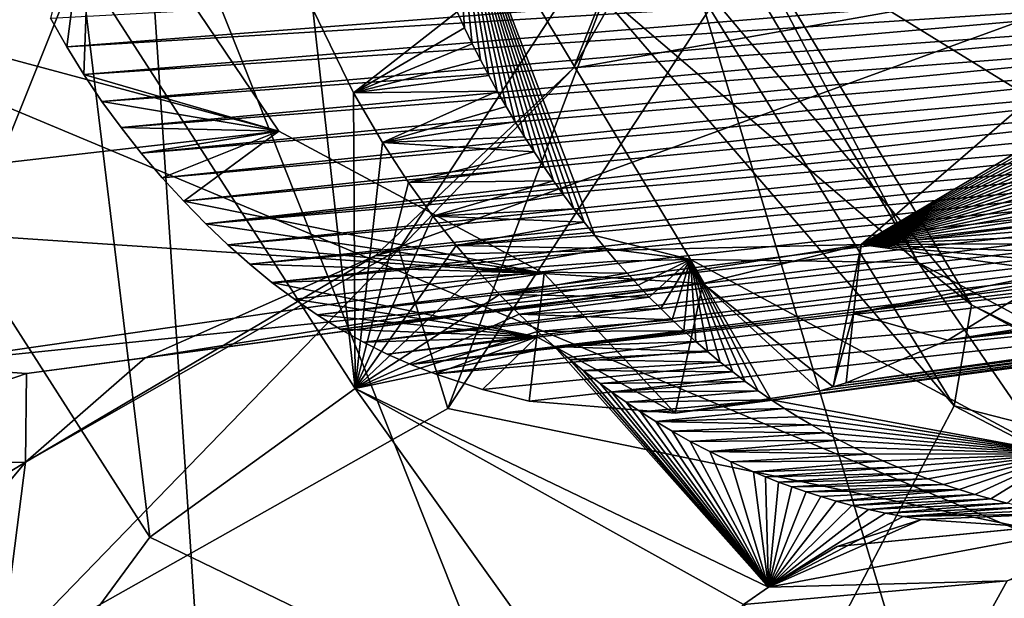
# Model space of a CAD drawing. Header units: metres. Extents: x -150 to 307, y -550 to 84.
# Tile 608 of 656: x 201.91 to 203.83, y -13.42 to -12.29. Entities that reach past the tile are written whole.
import ezdxf

# ---------------------------------------------------------------- set-up
doc = ezdxf.new("R2010")
doc.units = ezdxf.units.M
doc.layers.add('solid_26006363', color=7, linetype='CONTINUOUS')

msp = doc.modelspace()

# ---------------------------------------------------------------- linework, layer by layer
at = {"layer": 'solid_26006363'}
for points in [[(199.540802, 0, 917.246277), (212.583496, -8.932452, 928.192139), (210.618164, -12.745977, 926.441101)], [(199.540802, 0, 917.246277), (210.618164, -12.745977, 926.441101), (208.028534, -15.818749, 924.133789)], [(199.540802, 0, 917.246277), (208.028534, -15.818749, 924.133789), (204.965088, -17.972189, 921.404358)], [(199.540802, 0, 917.246277), (204.965088, -17.972189, 921.404358), (201.605896, -19.081144, 918.411438)], [(198.57399, -9.923493, 918.496826), (198.959854, -19.839792, 918.063721), (202.146072, -11.879224, 921.398987)], [(202.922958, -10.258839, 889.174377), (205.935089, -13.71366, 889.980896), (203.882538, -10.168971, 888.012634)], [(203.57399, -10.954366, 887.814453), (203.882538, -10.168971, 888.012634), (205.935089, -13.71366, 889.980896)], [(201.068054, -12.122429, 887.7995), (204.964035, -13.754061, 891.132813), (202.922958, -10.258839, 889.174377)], [(202.922958, -10.258839, 889.174377), (204.964035, -13.754061, 891.132813), (205.935089, -13.71366, 889.980896)], [(200.766617, -18.706879, 879.889893), (201.378448, -10.309012, 879.569885), (203.732727, -13.048226, 881.660339)], [(201.378448, -10.309012, 879.569885), (203.193054, -12.169898, 881.15564), (203.732727, -13.048226, 881.660339)], [(203.354706, -12.12065, 887.723389), (203.57399, -10.954366, 887.814453), (205.935089, -13.71366, 889.980896)], [(202.026291, -12.178955, 882.602722), (201.853256, -11.09679, 882.388489), (201.53981, -12.330963, 882.661682)], [(202.146072, -11.879224, 921.398987), (206.753006, -23.459835, 924.159302), (205.74469, -11.744577, 924.324829)], [(198.959854, -19.839792, 918.063721), (202.936172, -23.730312, 921.004456), (202.146072, -11.879224, 921.398987)], [(202.146072, -11.879224, 921.398987), (202.936172, -23.730312, 921.004456), (206.753006, -23.459835, 924.159302)], [(202.989822, -12.388666, 886.711304), (203.274124, -11.89126, 886.891785), (203.160843, -11.957665, 887.346741)], [(204.199036, -12.173305, 885.184509), (203.274124, -11.89126, 886.891785), (202.989822, -12.388666, 886.711304)], [(202.049683, -11.970227, 883.429016), (202.414474, -12.511906, 883.765991), (200.656448, -12.038793, 884.81427)], [(201.969131, -12.291346, 883.389771), (202.000809, -12.347334, 883.419739), (202.049683, -11.970227, 883.429016)], [(202.000809, -12.347334, 883.419739), (202.033966, -12.401284, 883.450806), (202.049683, -11.970227, 883.429016)], [(202.033966, -12.401284, 883.450806), (202.414474, -12.511906, 883.765991), (202.049683, -11.970227, 883.429016)], [(202.649063, -12.742816, 887.005676), (203.160843, -11.957665, 887.346741), (202.744492, -13.053358, 887.302673)], [(202.989822, -12.388666, 886.711304), (203.160843, -11.957665, 887.346741), (202.649063, -12.742816, 887.005676)], [(203.160843, -11.957665, 887.346741), (203.354706, -12.12065, 887.723389), (202.744492, -13.053358, 887.302673)], [(203.662674, -12.768451, 881.991394), (203.199371, -11.987637, 881.552979), (202.755341, -11.991373, 882.074768)], [(203.281693, -12.043303, 881.335754), (203.199371, -11.987637, 881.552979), (203.662674, -12.768451, 881.991394)], [(202.755341, -11.991373, 882.074768), (202.762451, -12.279006, 882.10321), (202.777084, -12.310313, 882.117432)], [(202.755341, -11.991373, 882.074768), (202.777084, -12.310313, 882.117432), (202.792267, -12.34144, 882.13208)], [(202.755341, -11.991373, 882.074768), (202.792267, -12.34144, 882.13208), (202.807999, -12.372374, 882.147217)], [(202.755341, -11.991373, 882.074768), (202.807999, -12.372374, 882.147217), (202.824265, -12.403077, 882.16272)], [(202.755341, -11.991373, 882.074768), (202.824265, -12.403077, 882.16272), (202.841034, -12.433517, 882.17865)], [(202.755341, -11.991373, 882.074768), (202.841034, -12.433517, 882.17865), (202.858292, -12.463657, 882.194946)], [(202.755341, -11.991373, 882.074768), (202.858292, -12.463657, 882.194946), (202.875992, -12.493464, 882.211548)], [(202.755341, -11.991373, 882.074768), (202.875992, -12.493464, 882.211548), (202.894119, -12.5229, 882.228516)], [(202.755341, -11.991373, 882.074768), (202.894119, -12.5229, 882.228516), (202.912674, -12.551931, 882.245789)], [(202.755341, -11.991373, 882.074768), (202.912674, -12.551931, 882.245789), (202.93161, -12.580523, 882.263306)], [(202.755341, -11.991373, 882.074768), (202.93161, -12.580523, 882.263306), (202.950897, -12.60864, 882.281128)], [(202.755341, -11.991373, 882.074768), (202.950897, -12.60864, 882.281128), (202.970535, -12.636246, 882.299133)], [(202.755341, -11.991373, 882.074768), (202.970535, -12.636246, 882.299133), (202.990479, -12.663306, 882.317383)], [(202.755341, -11.991373, 882.074768), (202.990479, -12.663306, 882.317383), (203.010727, -12.689786, 882.335815)], [(202.755341, -11.991373, 882.074768), (203.010727, -12.689786, 882.335815), (203.031235, -12.71565, 882.354431)], [(203.218353, -12.762269, 882.508667), (202.755341, -11.991373, 882.074768), (203.031235, -12.71565, 882.354431)], [(203.662674, -12.768451, 881.991394), (202.755341, -11.991373, 882.074768), (203.218353, -12.762269, 882.508667)], [(202.414474, -12.511906, 883.765991), (201.081482, -12.665388, 885.214722), (200.656448, -12.038793, 884.81427)], [(203.281693, -12.043303, 881.335754), (203.766724, -12.851197, 881.792969), (203.193054, -12.169898, 881.15564)], [(203.281693, -12.043303, 881.335754), (203.662674, -12.768451, 881.991394), (203.766724, -12.851197, 881.792969)], [(200.827942, -14.239858, 887.789734), (204.964035, -13.754061, 891.132813), (201.068054, -12.122429, 887.7995)], [(202.744492, -13.053358, 887.302673), (203.354706, -12.12065, 887.723389), (205.935089, -13.71366, 889.980896)], [(204.541641, -12.150271, 880.928772), (202.000809, -12.347334, 883.419739), (201.969131, -12.291346, 883.389771)], [(204.541641, -12.150271, 880.928772), (204.567169, -12.191539, 880.952148), (202.000809, -12.347334, 883.419739)], [(202.026291, -12.178955, 882.602722), (201.53981, -12.330963, 882.661682), (202.162872, -13.304537, 883.247314)], [(202.563675, -13.014256, 883.11145), (202.026291, -12.178955, 882.602722), (202.162872, -13.304537, 883.247314)], [(202.480911, -12.273741, 882.394897), (202.026291, -12.178955, 882.602722), (202.563675, -13.014256, 883.11145)], [(204.199036, -12.173305, 885.184509), (202.989822, -12.388666, 886.711304), (202.602692, -12.755078, 886.437988)], [(203.551041, -12.733287, 884.702881), (204.199036, -12.173305, 885.184509), (202.602692, -12.755078, 886.437988)], [(203.766724, -12.851197, 881.792969), (203.732727, -13.048226, 881.660339), (203.193054, -12.169898, 881.15564)], [(204.425034, -12.21459, 885.371826), (204.199036, -12.173305, 885.184509), (203.551041, -12.733287, 884.702881)], [(204.567169, -12.191539, 880.952148), (202.033966, -12.401284, 883.450806), (202.000809, -12.347334, 883.419739)], [(204.567169, -12.191539, 880.952148), (204.593887, -12.231829, 880.976501), (202.033966, -12.401284, 883.450806)], [(204.409012, -12.242335, 885.360962), (204.425034, -12.21459, 885.371826), (203.551041, -12.733287, 884.702881)], [(204.593887, -12.231829, 880.976501), (202.069153, -12.453658, 883.483337), (202.033966, -12.401284, 883.450806)], [(204.593887, -12.231829, 880.976501), (204.621506, -12.270755, 881.001526), (202.069153, -12.453658, 883.483337)], [(204.392624, -12.269762, 885.349792), (204.409012, -12.242335, 885.360962), (203.551041, -12.733287, 884.702881)], [(204.621506, -12.270755, 881.001526), (202.106659, -12.504895, 883.517639), (202.069153, -12.453658, 883.483337)], [(204.621506, -12.270755, 881.001526), (204.64975, -12.307974, 881.026978), (202.106659, -12.504895, 883.517639)], [(202.560394, -12.436644, 882.475464), (202.480911, -12.273741, 882.394897), (202.563675, -13.014256, 883.11145)], [(202.762451, -12.279006, 882.10321), (202.480911, -12.273741, 882.394897), (202.560394, -12.436644, 882.475464)], [(202.777084, -12.310313, 882.117432), (202.762451, -12.279006, 882.10321), (202.560394, -12.436644, 882.475464)], [(204.375885, -12.296849, 885.338318), (204.392624, -12.269762, 885.349792), (203.551041, -12.733287, 884.702881)], [(204.358826, -12.323572, 885.326538), (204.375885, -12.296849, 885.338318), (203.551041, -12.733287, 884.702881)], [(204.64975, -12.307974, 881.026978), (202.146088, -12.554696, 883.553406), (202.106659, -12.504895, 883.517639)], [(204.64975, -12.307974, 881.026978), (204.678604, -12.343532, 881.052856), (202.146088, -12.554696, 883.553406)], [(202.792267, -12.34144, 882.13208), (202.777084, -12.310313, 882.117432), (202.560394, -12.436644, 882.475464)], [(202.162872, -13.304537, 883.247314), (201.53981, -12.330963, 882.661682), (201.898575, -13.663784, 883.197449)], [(204.341431, -12.349909, 885.314514), (204.358826, -12.323572, 885.326538), (203.551041, -12.733287, 884.702881)], [(204.678604, -12.343532, 881.052856), (202.187042, -12.602762, 883.590332), (202.146088, -12.554696, 883.553406)], [(204.678604, -12.343532, 881.052856), (204.708313, -12.377778, 881.079346), (202.187042, -12.602762, 883.590332)], [(202.807999, -12.372374, 882.147217), (202.792267, -12.34144, 882.13208), (202.560394, -12.436644, 882.475464)], [(204.323761, -12.375836, 885.302185), (204.341431, -12.349909, 885.314514), (203.551041, -12.733287, 884.702881)], [(202.824265, -12.403077, 882.16272), (202.807999, -12.372374, 882.147217), (202.560394, -12.436644, 882.475464)], [(204.708313, -12.377778, 881.079346), (202.229126, -12.648795, 883.627991), (202.187042, -12.602762, 883.590332)], [(204.708313, -12.377778, 881.079346), (204.739182, -12.411017, 881.10675), (202.229126, -12.648795, 883.627991)], [(202.602692, -12.755078, 886.437988), (202.989822, -12.388666, 886.711304), (202.649063, -12.742816, 887.005676)], [(204.305786, -12.401331, 885.289551), (204.323761, -12.375836, 885.302185), (203.551041, -12.733287, 884.702881)], [(202.033966, -12.401284, 883.450806), (202.069153, -12.453658, 883.483337), (202.414474, -12.511906, 883.765991)], [(204.739182, -12.411017, 881.10675), (202.271912, -12.692496, 883.666016), (202.229126, -12.648795, 883.627991)], [(204.739182, -12.411017, 881.10675), (204.77153, -12.443496, 881.135376), (202.271912, -12.692496, 883.666016)], [(202.841034, -12.433517, 882.17865), (202.824265, -12.403077, 882.16272), (202.560394, -12.436644, 882.475464)], [(204.287537, -12.42637, 885.276733), (204.305786, -12.401331, 885.289551), (203.551041, -12.733287, 884.702881)], [(204.269043, -12.450931, 885.263611), (204.287537, -12.42637, 885.276733), (203.551041, -12.733287, 884.702881)], [(204.77153, -12.443496, 881.135376), (204.805725, -12.47539, 881.165527), (202.271912, -12.692496, 883.666016)], [(202.841034, -12.433517, 882.17865), (202.560394, -12.436644, 882.475464), (202.616699, -12.533849, 882.530701)], [(202.616699, -12.533849, 882.530701), (202.560394, -12.436644, 882.475464), (202.563675, -13.014256, 883.11145)], [(202.858292, -12.463657, 882.194946), (202.841034, -12.433517, 882.17865), (202.616699, -12.533849, 882.530701)], [(204.25029, -12.474991, 885.250305), (204.269043, -12.450931, 885.263611), (203.551041, -12.733287, 884.702881)], [(202.069153, -12.453658, 883.483337), (202.106659, -12.504895, 883.517639), (202.414474, -12.511906, 883.765991)], [(202.875992, -12.493464, 882.211548), (202.858292, -12.463657, 882.194946), (202.616699, -12.533849, 882.530701)], [(204.805725, -12.47539, 881.165527), (202.315033, -12.733572, 883.704102), (202.271912, -12.692496, 883.666016)], [(204.805725, -12.47539, 881.165527), (204.842087, -12.506776, 881.19751), (202.315033, -12.733572, 883.704102)], [(204.231277, -12.49859, 885.236755), (204.25029, -12.474991, 885.250305), (203.551041, -12.733287, 884.702881)], [(202.106659, -12.504895, 883.517639), (202.146088, -12.554696, 883.553406), (202.414474, -12.511906, 883.765991)], [(204.842087, -12.506776, 881.19751), (202.358063, -12.771725, 883.741943), (202.315033, -12.733572, 883.704102)], [(204.842087, -12.506776, 881.19751), (204.88028, -12.53716, 881.230957), (202.358063, -12.771725, 883.741943)], [(202.894119, -12.5229, 882.228516), (202.875992, -12.493464, 882.211548), (202.616699, -12.533849, 882.530701)], [(204.21196, -12.521787, 885.2229), (204.231277, -12.49859, 885.236755), (203.551041, -12.733287, 884.702881)], [(202.414474, -12.511906, 883.765991), (202.932449, -12.789961, 884.206543), (201.081482, -12.665388, 885.214722)], [(202.146088, -12.554696, 883.553406), (202.187042, -12.602762, 883.590332), (202.414474, -12.511906, 883.765991)], [(202.187042, -12.602762, 883.590332), (202.229126, -12.648795, 883.627991), (202.414474, -12.511906, 883.765991)], [(202.229126, -12.648795, 883.627991), (202.932449, -12.789961, 884.206543), (202.414474, -12.511906, 883.765991)], [(202.912674, -12.551931, 882.245789), (202.894119, -12.5229, 882.228516), (202.616699, -12.533849, 882.530701)], [(204.192337, -12.544579, 885.208801), (204.21196, -12.521787, 885.2229), (203.551041, -12.733287, 884.702881)], [(204.88028, -12.53716, 881.230957), (202.401215, -12.807096, 883.779663), (202.358063, -12.771725, 883.741943)], [(204.88028, -12.53716, 881.230957), (204.92012, -12.566263, 881.265686), (202.401215, -12.807096, 883.779663)], [(202.667847, -12.612248, 882.579712), (202.616699, -12.533849, 882.530701), (202.563675, -13.014256, 883.11145)], [(202.912674, -12.551931, 882.245789), (202.616699, -12.533849, 882.530701), (202.667847, -12.612248, 882.579712)], [(204.172409, -12.566967, 885.194397), (204.192337, -12.544579, 885.208801), (203.551041, -12.733287, 884.702881)], [(206.134109, -12.537536, 882.271423), (203.909241, -12.804023, 884.999817), (203.720215, -12.920192, 884.855957)], [(206.019394, -12.611956, 882.180542), (206.134109, -12.537536, 882.271423), (203.720215, -12.920192, 884.855957)], [(204.92012, -12.566263, 881.265686), (202.444946, -12.840016, 883.817627), (202.401215, -12.807096, 883.779663)], [(204.92012, -12.566263, 881.265686), (202.489273, -12.87048, 883.855896), (202.444946, -12.840016, 883.817627)], [(204.92012, -12.566263, 881.265686), (204.961578, -12.593916, 881.301697), (202.489273, -12.87048, 883.855896)], [(202.93161, -12.580523, 882.263306), (202.912674, -12.551931, 882.245789), (202.667847, -12.612248, 882.579712)], [(204.152161, -12.588951, 885.179688), (204.172409, -12.566967, 885.194397), (203.551041, -12.733287, 884.702881)], [(202.950897, -12.60864, 882.281128), (202.93161, -12.580523, 882.263306), (202.667847, -12.612248, 882.579712)], [(204.961578, -12.593916, 881.301697), (202.534195, -12.898479, 883.89447), (202.489273, -12.87048, 883.855896)], [(204.961578, -12.593916, 881.301697), (205.004593, -12.619943, 881.338928), (202.534195, -12.898479, 883.89447)], [(204.131622, -12.610531, 885.164734), (204.152161, -12.588951, 885.179688), (203.551041, -12.733287, 884.702881)], [(205.004593, -12.619943, 881.338928), (202.579712, -12.924009, 883.933289), (202.534195, -12.898479, 883.89447)], [(202.715042, -12.677638, 882.624023), (202.667847, -12.612248, 882.579712), (202.563675, -13.014256, 883.11145)], [(205.004593, -12.619943, 881.338928), (205.049088, -12.644158, 881.377258), (202.579712, -12.924009, 883.933289)], [(202.950897, -12.60864, 882.281128), (202.667847, -12.612248, 882.579712), (202.715042, -12.677638, 882.624023)], [(202.970535, -12.636246, 882.299133), (202.950897, -12.60864, 882.281128), (202.715042, -12.677638, 882.624023)], [(204.110764, -12.631705, 885.149536), (204.131622, -12.610531, 885.164734), (203.551041, -12.733287, 884.702881)], [(205.899948, -12.671498, 882.084656), (206.019394, -12.611956, 882.180542), (203.720215, -12.920192, 884.855957)], [(205.049088, -12.644158, 881.377258), (202.625809, -12.947063, 883.972412), (202.579712, -12.924009, 883.933289)], [(205.049088, -12.644158, 881.377258), (205.094986, -12.66637, 881.416626), (202.625809, -12.947063, 883.972412)], [(202.990479, -12.663306, 882.317383), (202.970535, -12.636246, 882.299133), (202.715042, -12.677638, 882.624023)], [(204.0896, -12.652475, 885.133972), (204.110764, -12.631705, 885.149536), (203.551041, -12.733287, 884.702881)], [(202.229126, -12.648795, 883.627991), (202.271912, -12.692496, 883.666016), (202.932449, -12.789961, 884.206543)], [(203.010727, -12.689786, 882.335815), (202.990479, -12.663306, 882.317383), (202.715042, -12.677638, 882.624023)], [(204.06813, -12.672839, 885.118225), (204.0896, -12.652475, 885.133972), (203.551041, -12.733287, 884.702881)], [(202.932449, -12.789961, 884.206543), (201.692169, -12.969028, 885.733765), (201.081482, -12.665388, 885.214722)], [(202.76062, -12.735333, 882.665955), (202.715042, -12.677638, 882.624023), (202.563675, -13.014256, 883.11145)], [(205.094986, -12.66637, 881.416626), (202.672516, -12.967636, 884.011841), (202.625809, -12.947063, 883.972412)], [(205.094986, -12.66637, 881.416626), (205.120667, -12.677558, 881.438416), (202.672516, -12.967636, 884.011841)], [(205.120667, -12.677558, 881.438416), (205.146286, -12.687935, 881.460327), (202.672516, -12.967636, 884.011841)], [(203.010727, -12.689786, 882.335815), (202.715042, -12.677638, 882.624023), (202.76062, -12.735333, 882.665955)], [(205.899948, -12.671498, 882.084656), (203.720215, -12.920192, 884.855957), (203.521713, -13.003535, 884.701721)], [(205.835968, -12.696511, 882.032837), (205.899948, -12.671498, 882.084656), (203.521713, -13.003535, 884.701721)], [(204.046356, -12.692798, 885.102112), (204.06813, -12.672839, 885.118225), (203.551041, -12.733287, 884.702881)], [(202.271912, -12.692496, 883.666016), (202.315033, -12.733572, 883.704102), (202.932449, -12.789961, 884.206543)], [(205.146286, -12.687935, 881.460327), (202.719803, -12.985721, 884.051514), (202.672516, -12.967636, 884.011841)], [(205.456055, -12.752519, 881.721191), (202.719803, -12.985721, 884.051514), (205.146286, -12.687935, 881.460327)], [(203.031235, -12.71565, 882.354431), (203.010727, -12.689786, 882.335815), (202.76062, -12.735333, 882.665955)], [(205.835968, -12.696511, 882.032837), (203.496735, -13.011422, 884.68219), (205.77153, -12.717096, 881.980591)], [(205.835968, -12.696511, 882.032837), (203.521713, -13.003535, 884.701721), (203.496735, -13.011422, 884.68219)], [(204.024277, -12.712351, 885.085815), (204.046356, -12.692798, 885.102112), (203.551041, -12.733287, 884.702881)], [(203.051987, -12.740861, 882.373169), (203.031235, -12.71565, 882.354431), (202.76062, -12.735333, 882.665955)], [(203.218353, -12.762269, 882.508667), (203.031235, -12.71565, 882.354431), (203.051987, -12.740861, 882.373169)], [(205.77153, -12.717096, 881.980591), (203.471405, -13.018871, 884.662292), (203.187988, -13.062305, 884.43634)], [(205.456055, -12.752519, 881.721191), (205.77153, -12.717096, 881.980591), (203.187988, -13.062305, 884.43634)], [(203.496735, -13.011422, 884.68219), (203.471405, -13.018871, 884.662292), (205.77153, -12.717096, 881.980591)], [(204.001892, -12.731497, 885.069153), (204.024277, -12.712351, 885.085815), (203.551041, -12.733287, 884.702881)], [(203.551041, -12.733287, 884.702881), (202.602692, -12.755078, 886.437988), (202.153961, -12.954218, 886.101196)], [(203.242401, -12.809203, 884.459229), (203.551041, -12.733287, 884.702881), (202.153961, -12.954218, 886.101196)], [(202.315033, -12.733572, 883.704102), (202.358063, -12.771725, 883.741943), (202.932449, -12.789961, 884.206543)], [(202.804169, -12.786067, 882.705444), (202.76062, -12.735333, 882.665955), (202.563675, -13.014256, 883.11145)], [(203.051987, -12.740861, 882.373169), (202.76062, -12.735333, 882.665955), (202.804169, -12.786067, 882.705444)], [(203.496735, -13.011422, 884.68219), (203.551041, -12.733287, 884.702881), (203.242401, -12.809203, 884.459229)], [(203.536514, -12.867682, 884.702332), (203.551041, -12.733287, 884.702881), (203.496735, -13.011422, 884.68219)], [(203.932877, -12.786497, 885.017578), (203.551041, -12.733287, 884.702881), (203.536514, -12.867682, 884.702332)], [(203.979187, -12.750237, 885.052246), (204.001892, -12.731497, 885.069153), (203.551041, -12.733287, 884.702881)], [(203.956192, -12.768571, 885.035034), (203.979187, -12.750237, 885.052246), (203.551041, -12.733287, 884.702881)], [(203.932877, -12.786497, 885.017578), (203.956192, -12.768571, 885.035034), (203.551041, -12.733287, 884.702881)], [(202.649063, -12.742816, 887.005676), (202.744492, -13.053358, 887.302673), (201.870468, -13.546543, 886.635437)], [(202.649063, -12.742816, 887.005676), (201.870468, -13.546543, 886.635437), (201.92012, -13.158197, 886.45752)], [(202.602692, -12.755078, 886.437988), (202.649063, -12.742816, 887.005676), (201.92012, -13.158197, 886.45752)], [(202.602692, -12.755078, 886.437988), (201.92012, -13.158197, 886.45752), (202.153961, -12.954218, 886.101196)], [(205.456055, -12.752519, 881.721191), (202.811935, -13.016341, 884.12854), (202.719803, -12.985721, 884.051514)], [(203.072983, -12.765403, 882.39209), (203.051987, -12.740861, 882.373169), (202.804169, -12.786067, 882.705444)], [(205.456055, -12.752519, 881.721191), (202.903381, -13.039403, 884.203918), (202.811935, -13.016341, 884.12854)], [(205.456055, -12.752519, 881.721191), (203.187988, -13.062305, 884.43634), (202.903381, -13.039403, 884.203918)], [(203.218353, -12.762269, 882.508667), (203.051987, -12.740861, 882.373169), (203.072983, -12.765403, 882.39209)], [(202.358063, -12.771725, 883.741943), (202.401215, -12.807096, 883.779663), (202.932449, -12.789961, 884.206543)], [(203.094254, -12.789409, 882.411133), (203.072983, -12.765403, 882.39209), (202.804169, -12.786067, 882.705444)], [(203.218353, -12.762269, 882.508667), (203.072983, -12.765403, 882.39209), (203.094254, -12.789409, 882.411133)], [(203.218353, -12.762269, 882.508667), (203.094254, -12.789409, 882.411133), (203.115829, -12.812909, 882.43042)], [(203.218353, -12.762269, 882.508667), (203.115829, -12.812909, 882.43042), (203.137711, -12.835898, 882.449951)], [(203.218353, -12.762269, 882.508667), (203.137711, -12.835898, 882.449951), (203.159927, -12.858371, 882.469666)], [(203.218353, -12.762269, 882.508667), (203.159927, -12.858371, 882.469666), (203.18248, -12.880321, 882.489624)], [(203.218353, -12.762269, 882.508667), (203.18248, -12.880321, 882.489624), (203.205353, -12.901741, 882.509827)], [(203.218353, -12.762269, 882.508667), (203.205353, -12.901741, 882.509827), (203.228592, -12.922626, 882.530273)], [(203.218353, -12.762269, 882.508667), (203.228592, -12.922626, 882.530273), (203.252167, -12.942971, 882.550903)], [(203.218353, -12.762269, 882.508667), (203.252167, -12.942971, 882.550903), (203.276108, -12.962769, 882.571838)], [(203.218353, -12.762269, 882.508667), (203.276108, -12.962769, 882.571838), (203.300415, -12.982013, 882.593018)], [(203.218353, -12.762269, 882.508667), (203.300415, -12.982013, 882.593018), (203.325104, -13.000697, 882.614441)], [(203.218353, -12.762269, 882.508667), (203.325104, -13.000697, 882.614441), (203.350174, -13.018815, 882.636169)], [(203.218353, -12.762269, 882.508667), (203.350174, -13.018815, 882.636169), (203.375626, -13.036362, 882.658142)], [(203.915207, -13.136895, 883.101868), (203.218353, -12.762269, 882.508667), (203.375626, -13.036362, 882.658142)], [(203.662674, -12.768451, 881.991394), (203.218353, -12.762269, 882.508667), (203.915207, -13.136895, 883.101868)], [(203.662674, -12.768451, 881.991394), (203.915207, -13.136895, 883.101868), (204.369522, -13.148738, 882.589417)], [(203.766724, -12.851197, 881.792969), (203.662674, -12.768451, 881.991394), (204.369522, -13.148738, 882.589417)], [(202.932449, -12.789961, 884.206543), (203.242401, -12.809203, 884.459229), (201.692169, -12.969028, 885.733765)], [(202.918091, -12.913501, 884.205261), (202.932449, -12.789961, 884.206543), (202.401215, -12.807096, 883.779663)], [(202.845352, -12.830535, 882.742249), (202.804169, -12.786067, 882.705444), (202.563675, -13.014256, 883.11145)], [(203.094254, -12.789409, 882.411133), (202.804169, -12.786067, 882.705444), (202.845352, -12.830535, 882.742249)], [(203.115829, -12.812909, 882.43042), (203.094254, -12.789409, 882.411133), (202.845352, -12.830535, 882.742249)], [(203.187988, -13.062305, 884.43634), (202.932449, -12.789961, 884.206543), (202.918091, -12.913501, 884.205261)], [(203.187988, -13.062305, 884.43634), (203.242401, -12.809203, 884.459229), (202.932449, -12.789961, 884.206543)], [(203.932877, -12.786497, 885.017578), (203.536514, -12.867682, 884.702332), (203.909241, -12.804023, 884.999817)], [(203.242401, -12.809203, 884.459229), (201.922363, -12.98489, 885.919189), (201.692169, -12.969028, 885.733765)], [(203.242401, -12.809203, 884.459229), (202.153961, -12.954218, 886.101196), (201.922363, -12.98489, 885.919189)], [(202.918091, -12.913501, 884.205261), (202.401215, -12.807096, 883.779663), (202.444946, -12.840016, 883.817627)], [(203.137711, -12.835898, 882.449951), (203.115829, -12.812909, 882.43042), (202.845352, -12.830535, 882.742249)], [(203.471405, -13.018871, 884.662292), (203.242401, -12.809203, 884.459229), (203.187988, -13.062305, 884.43634)], [(203.496735, -13.011422, 884.68219), (203.242401, -12.809203, 884.459229), (203.471405, -13.018871, 884.662292)], [(203.909241, -12.804023, 884.999817), (203.536514, -12.867682, 884.702332), (203.720215, -12.920192, 884.855957)], [(202.883942, -12.869391, 882.776367), (202.845352, -12.830535, 882.742249), (202.563675, -13.014256, 883.11145)], [(203.137711, -12.835898, 882.449951), (202.845352, -12.830535, 882.742249), (202.883942, -12.869391, 882.776367)], [(203.159927, -12.858371, 882.469666), (203.137711, -12.835898, 882.449951), (202.883942, -12.869391, 882.776367)], [(202.918091, -12.913501, 884.205261), (202.444946, -12.840016, 883.817627), (202.489273, -12.87048, 883.855896)], [(203.766724, -12.851197, 881.792969), (204.506836, -13.247084, 882.420227), (203.732727, -13.048226, 881.660339)], [(203.766724, -12.851197, 881.792969), (204.369522, -13.148738, 882.589417), (204.506836, -13.247084, 882.420227)], [(202.918091, -12.913501, 884.205261), (202.489273, -12.87048, 883.855896), (202.534195, -12.898479, 883.89447)], [(202.919739, -12.903235, 882.8078), (202.883942, -12.869391, 882.776367), (202.563675, -13.014256, 883.11145)], [(203.18248, -12.880321, 882.489624), (203.159927, -12.858371, 882.469666), (202.883942, -12.869391, 882.776367)], [(203.18248, -12.880321, 882.489624), (202.883942, -12.869391, 882.776367), (202.919739, -12.903235, 882.8078)], [(203.496735, -13.011422, 884.68219), (203.521713, -13.003535, 884.701721), (203.536514, -12.867682, 884.702332)], [(203.720215, -12.920192, 884.855957), (203.536514, -12.867682, 884.702332), (203.521713, -13.003535, 884.701721)], [(203.205353, -12.901741, 882.509827), (203.18248, -12.880321, 882.489624), (202.919739, -12.903235, 882.8078)], [(202.918091, -12.913501, 884.205261), (202.534195, -12.898479, 883.89447), (202.579712, -12.924009, 883.933289)], [(202.952652, -12.932617, 882.836548), (202.919739, -12.903235, 882.8078), (202.563675, -13.014256, 883.11145)], [(203.205353, -12.901741, 882.509827), (202.919739, -12.903235, 882.8078), (202.952652, -12.932617, 882.836548)], [(203.228592, -12.922626, 882.530273), (203.205353, -12.901741, 882.509827), (202.952652, -12.932617, 882.836548)], [(202.918091, -12.913501, 884.205261), (202.579712, -12.924009, 883.933289), (202.625809, -12.947063, 883.972412)], [(202.918091, -12.913501, 884.205261), (202.625809, -12.947063, 883.972412), (202.672516, -12.967636, 884.011841)], [(202.918091, -12.913501, 884.205261), (202.672516, -12.967636, 884.011841), (202.719803, -12.985721, 884.051514)], [(202.811935, -13.016341, 884.12854), (202.918091, -12.913501, 884.205261), (202.719803, -12.985721, 884.051514)], [(202.811935, -13.016341, 884.12854), (202.903381, -13.039403, 884.203918), (202.918091, -12.913501, 884.205261)], [(203.187988, -13.062305, 884.43634), (202.918091, -12.913501, 884.205261), (202.903381, -13.039403, 884.203918)], [(203.252167, -12.942971, 882.550903), (203.228592, -12.922626, 882.530273), (202.952652, -12.932617, 882.836548)], [(202.952652, -12.932617, 882.836548), (202.563675, -13.014256, 883.11145), (203.370148, -13.402679, 883.787659)], [(202.982605, -12.958033, 882.862671), (202.952652, -12.932617, 882.836548), (203.370148, -13.402679, 883.787659)], [(203.252167, -12.942971, 882.550903), (202.952652, -12.932617, 882.836548), (202.982605, -12.958033, 882.862671)], [(203.276108, -12.962769, 882.571838), (203.252167, -12.942971, 882.550903), (202.982605, -12.958033, 882.862671)], [(201.414261, -13.159485, 886.031372), (201.692169, -12.969028, 885.733765), (201.922363, -12.98489, 885.919189)], [(201.922363, -12.98489, 885.919189), (202.153961, -12.954218, 886.101196), (201.92012, -13.158197, 886.45752)], [(203.008484, -12.979042, 882.885254), (202.982605, -12.958033, 882.862671), (203.370148, -13.402679, 883.787659)], [(203.276108, -12.962769, 882.571838), (202.982605, -12.958033, 882.862671), (203.008484, -12.979042, 882.885254)], [(203.300415, -12.982013, 882.593018), (203.276108, -12.962769, 882.571838), (203.008484, -12.979042, 882.885254)], [(201.414261, -13.159485, 886.031372), (201.922363, -12.98489, 885.919189), (201.92012, -13.158197, 886.45752)], [(203.041611, -13.00459, 882.914001), (203.008484, -12.979042, 882.885254), (203.370148, -13.402679, 883.787659)], [(203.300415, -12.982013, 882.593018), (203.008484, -12.979042, 882.885254), (203.041611, -13.00459, 882.914001)], [(203.325104, -13.000697, 882.614441), (203.300415, -12.982013, 882.593018), (203.041611, -13.00459, 882.914001)], [(203.325104, -13.000697, 882.614441), (203.041611, -13.00459, 882.914001), (203.064865, -13.021564, 882.933777)], [(203.064865, -13.021564, 882.933777), (203.041611, -13.00459, 882.914001), (203.370148, -13.402679, 883.787659)], [(203.350174, -13.018815, 882.636169), (203.325104, -13.000697, 882.614441), (203.064865, -13.021564, 882.933777)], [(202.563675, -13.014256, 883.11145), (202.162872, -13.304537, 883.247314), (203.092834, -13.755511, 884.029724)], [(203.321381, -13.436463, 883.821716), (202.563675, -13.014256, 883.11145), (203.092834, -13.755511, 884.029724)], [(203.321381, -13.436463, 883.821716), (203.370148, -13.402679, 883.787659), (202.563675, -13.014256, 883.11145)], [(203.350174, -13.018815, 882.636169), (203.064865, -13.021564, 882.933777), (203.09285, -13.041124, 882.95752)], [(203.09285, -13.041124, 882.95752), (203.064865, -13.021564, 882.933777), (203.370148, -13.402679, 883.787659)], [(203.375626, -13.036362, 882.658142), (203.350174, -13.018815, 882.636169), (203.09285, -13.041124, 882.95752)], [(203.375626, -13.036362, 882.658142), (203.09285, -13.041124, 882.95752), (203.120773, -13.059771, 882.981262)], [(203.120773, -13.059771, 882.981262), (203.09285, -13.041124, 882.95752), (203.370148, -13.402679, 883.787659)], [(203.401489, -13.053329, 882.68042), (203.375626, -13.036362, 882.658142), (203.120773, -13.059771, 882.981262)], [(203.915207, -13.136895, 883.101868), (203.375626, -13.036362, 882.658142), (203.401489, -13.053329, 882.68042)], [(200.766617, -18.706879, 879.889893), (203.732727, -13.048226, 881.660339), (204.543228, -13.469457, 882.349304)], [(201.870468, -13.546543, 886.635437), (202.744492, -13.053358, 887.302673), (205.935089, -13.71366, 889.980896)], [(203.401489, -13.053329, 882.68042), (203.120773, -13.059771, 882.981262), (203.150452, -13.07861, 883.006409)], [(203.150452, -13.07861, 883.006409), (203.120773, -13.059771, 882.981262), (203.370148, -13.402679, 883.787659)], [(203.42775, -13.069713, 882.702942), (203.401489, -13.053329, 882.68042), (203.150452, -13.07861, 883.006409)], [(203.946716, -13.142278, 883.127625), (203.401489, -13.053329, 882.68042), (203.42775, -13.069713, 882.702942)], [(203.946716, -13.142278, 883.127625), (203.915207, -13.136895, 883.101868), (203.401489, -13.053329, 882.68042)], [(203.732727, -13.048226, 881.660339), (204.506836, -13.247084, 882.420227), (204.543228, -13.469457, 882.349304)], [(203.454422, -13.085505, 882.725769), (203.42775, -13.069713, 882.702942), (203.150452, -13.07861, 883.006409)], [(203.182526, -13.09787, 883.033508), (203.150452, -13.07861, 883.006409), (203.370148, -13.402679, 883.787659)], [(203.454422, -13.085505, 882.725769), (203.150452, -13.07861, 883.006409), (203.182526, -13.09787, 883.033508)], [(203.481491, -13.100718, 882.74884), (203.454422, -13.085505, 882.725769), (203.182526, -13.09787, 883.033508)], [(203.946716, -13.142278, 883.127625), (203.42775, -13.069713, 882.702942), (203.454422, -13.085505, 882.725769)], [(203.946716, -13.142278, 883.127625), (203.454422, -13.085505, 882.725769), (203.481491, -13.100718, 882.74884)], [(203.217697, -13.117701, 883.062988), (203.182526, -13.09787, 883.033508), (203.370148, -13.402679, 883.787659)], [(203.481491, -13.100718, 882.74884), (203.182526, -13.09787, 883.033508), (203.217697, -13.117701, 883.062988)], [(203.508926, -13.115358, 882.772217), (203.481491, -13.100718, 882.74884), (203.217697, -13.117701, 883.062988)], [(203.946716, -13.142278, 883.127625), (203.481491, -13.100718, 882.74884), (203.508926, -13.115358, 882.772217)], [(203.508926, -13.115358, 882.772217), (203.217697, -13.117701, 883.062988), (203.255814, -13.137752, 883.094788)], [(203.255814, -13.137752, 883.094788), (203.217697, -13.117701, 883.062988), (203.370148, -13.402679, 883.787659)], [(203.536758, -13.129426, 882.795776), (203.508926, -13.115358, 882.772217), (203.255814, -13.137752, 883.094788)], [(203.946716, -13.142278, 883.127625), (203.508926, -13.115358, 882.772217), (203.536758, -13.129426, 882.795776)], [(203.564957, -13.142919, 882.819702), (203.536758, -13.129426, 882.795776), (203.255814, -13.137752, 883.094788)], [(203.296585, -13.157601, 883.128662), (203.255814, -13.137752, 883.094788), (203.370148, -13.402679, 883.787659)], [(203.564957, -13.142919, 882.819702), (203.255814, -13.137752, 883.094788), (203.296585, -13.157601, 883.128662)], [(203.593552, -13.155834, 882.843811), (203.564957, -13.142919, 882.819702), (203.296585, -13.157601, 883.128662)], [(203.946716, -13.142278, 883.127625), (203.536758, -13.129426, 882.795776), (203.564957, -13.142919, 882.819702)], [(203.946716, -13.142278, 883.127625), (203.564957, -13.142919, 882.819702), (203.593552, -13.155834, 882.843811)], [(203.946716, -13.142278, 883.127625), (203.593552, -13.155834, 882.843811), (203.622513, -13.168171, 882.868225)], [(203.946716, -13.142278, 883.127625), (203.622513, -13.168171, 882.868225), (203.651855, -13.179928, 882.892883)], [(203.946716, -13.142278, 883.127625), (203.651855, -13.179928, 882.892883), (203.68158, -13.191103, 882.917847)], [(203.946716, -13.142278, 883.127625), (203.68158, -13.191103, 882.917847), (203.711685, -13.201694, 882.942993)], [(203.946716, -13.142278, 883.127625), (203.711685, -13.201694, 882.942993), (203.742172, -13.211701, 882.968506)], [(203.946716, -13.142278, 883.127625), (203.742172, -13.211701, 882.968506), (203.773041, -13.221121, 882.994202)], [(203.946716, -13.142278, 883.127625), (203.773041, -13.221121, 882.994202), (203.804276, -13.229952, 883.020203)], [(203.946716, -13.142278, 883.127625), (203.804276, -13.229952, 883.020203), (203.835907, -13.238192, 883.046448)], [(201.92012, -13.158197, 886.45752), (201.562424, -13.587225, 886.389465), (201.254959, -13.56577, 886.139587)], [(201.414261, -13.159485, 886.031372), (201.92012, -13.158197, 886.45752), (201.254959, -13.56577, 886.139587)], [(201.92012, -13.158197, 886.45752), (201.870468, -13.546543, 886.635437), (201.562424, -13.587225, 886.389465)], [(203.593552, -13.155834, 882.843811), (203.296585, -13.157601, 883.128662), (203.340881, -13.177366, 883.165283)], [(203.340881, -13.177366, 883.165283), (203.296585, -13.157601, 883.128662), (203.370148, -13.402679, 883.787659)], [(203.622513, -13.168171, 882.868225), (203.593552, -13.155834, 882.843811), (203.340881, -13.177366, 883.165283)], [(203.622513, -13.168171, 882.868225), (203.340881, -13.177366, 883.165283), (203.364655, -13.187216, 883.184814)], [(203.364655, -13.187216, 883.184814), (203.340881, -13.177366, 883.165283), (203.370148, -13.402679, 883.787659)], [(203.651855, -13.179928, 882.892883), (203.622513, -13.168171, 882.868225), (203.364655, -13.187216, 883.184814)], [(203.651855, -13.179928, 882.892883), (203.364655, -13.187216, 883.184814), (203.389679, -13.197023, 883.205322)], [(203.68158, -13.191103, 882.917847), (203.651855, -13.179928, 882.892883), (203.389679, -13.197023, 883.205322)], [(203.389679, -13.197023, 883.205322), (203.364655, -13.187216, 883.184814), (203.370148, -13.402679, 883.787659)], [(203.416031, -13.206749, 883.226807), (203.389679, -13.197023, 883.205322), (203.370148, -13.402679, 883.787659)], [(203.68158, -13.191103, 882.917847), (203.389679, -13.197023, 883.205322), (203.416031, -13.206749, 883.226807)], [(203.711685, -13.201694, 882.942993), (203.68158, -13.191103, 882.917847), (203.416031, -13.206749, 883.226807)], [(203.443558, -13.216264, 883.249207), (203.416031, -13.206749, 883.226807), (203.370148, -13.402679, 883.787659)], [(203.472244, -13.225484, 883.2724), (203.443558, -13.216264, 883.249207), (203.370148, -13.402679, 883.787659)], [(203.711685, -13.201694, 882.942993), (203.416031, -13.206749, 883.226807), (203.443558, -13.216264, 883.249207)], [(203.742172, -13.211701, 882.968506), (203.711685, -13.201694, 882.942993), (203.443558, -13.216264, 883.249207)], [(203.742172, -13.211701, 882.968506), (203.443558, -13.216264, 883.249207), (203.472244, -13.225484, 883.2724)], [(203.742172, -13.211701, 882.968506), (203.472244, -13.225484, 883.2724), (203.50209, -13.23434, 883.296509)], [(203.773041, -13.221121, 882.994202), (203.742172, -13.211701, 882.968506), (203.50209, -13.23434, 883.296509)], [(203.50209, -13.23434, 883.296509), (203.472244, -13.225484, 883.2724), (203.370148, -13.402679, 883.787659)], [(203.533096, -13.24276, 883.321472), (203.50209, -13.23434, 883.296509), (203.370148, -13.402679, 883.787659)], [(203.773041, -13.221121, 882.994202), (203.50209, -13.23434, 883.296509), (203.533096, -13.24276, 883.321472)], [(203.804276, -13.229952, 883.020203), (203.773041, -13.221121, 882.994202), (203.533096, -13.24276, 883.321472)], [(203.804276, -13.229952, 883.020203), (203.533096, -13.24276, 883.321472), (203.565277, -13.250668, 883.34729)], [(203.835907, -13.238192, 883.046448), (203.804276, -13.229952, 883.020203), (203.565277, -13.250668, 883.34729)], [(203.835907, -13.238192, 883.046448), (203.565277, -13.250668, 883.34729), (203.598648, -13.257982, 883.373962)], [(203.86792, -13.24584, 883.072937), (203.835907, -13.238192, 883.046448), (203.598648, -13.257982, 883.373962)], [(203.565277, -13.250668, 883.34729), (203.533096, -13.24276, 883.321472), (203.370148, -13.402679, 883.787659)], [(203.598648, -13.257982, 883.373962), (203.565277, -13.250668, 883.34729), (203.370148, -13.402679, 883.787659)], [(203.633194, -13.264623, 883.401489), (203.598648, -13.257982, 883.373962), (203.370148, -13.402679, 883.787659)], [(203.86792, -13.24584, 883.072937), (203.598648, -13.257982, 883.373962), (203.633194, -13.264623, 883.401489)], [(203.900299, -13.252894, 883.09967), (203.86792, -13.24584, 883.072937), (203.633194, -13.264623, 883.401489)], [(203.900299, -13.252894, 883.09967), (203.633194, -13.264623, 883.401489), (203.933182, -13.259368, 883.126587)], [(204.115311, -13.263156, 883.773926), (203.504318, -13.322861, 883.660278), (203.370148, -13.402679, 883.787659)], [(204.115311, -13.263156, 883.773926), (203.370148, -13.402679, 883.787659), (203.835815, -13.39033, 884.155396)], [(203.66893, -13.270501, 883.429871), (203.633194, -13.264623, 883.401489), (203.370148, -13.402679, 883.787659)], [(203.504318, -13.322861, 883.660278), (203.66893, -13.270501, 883.429871), (203.370148, -13.402679, 883.787659)], [(203.89061, -13.285027, 883.602844), (203.504318, -13.322861, 883.660278), (204.115311, -13.263156, 883.773926)], [(203.89061, -13.285027, 883.602844), (203.66893, -13.270501, 883.429871), (203.504318, -13.322861, 883.660278)], [(203.933182, -13.259368, 883.126587), (203.633194, -13.264623, 883.401489), (203.66893, -13.270501, 883.429871)], [(203.933182, -13.259368, 883.126587), (203.66893, -13.270501, 883.429871), (203.89061, -13.285027, 883.602844)], [(203.092834, -13.755511, 884.029724), (202.162872, -13.304537, 883.247314), (201.898575, -13.663784, 883.197449)], [(204.032227, -13.336389, 884.296692), (203.835815, -13.39033, 884.155396), (203.65358, -13.721448, 884.461487)], [(203.87619, -13.655079, 884.627808), (204.032227, -13.336389, 884.296692), (203.65358, -13.721448, 884.461487)], [(203.835815, -13.39033, 884.155396), (203.370148, -13.402679, 883.787659), (203.321381, -13.436463, 883.821716)], [(203.835815, -13.39033, 884.155396), (203.321381, -13.436463, 883.821716), (203.65358, -13.721448, 884.461487)]]:
    msp.add_3dface(points, dxfattribs=at)

doc.saveas('drawing.dxf')
